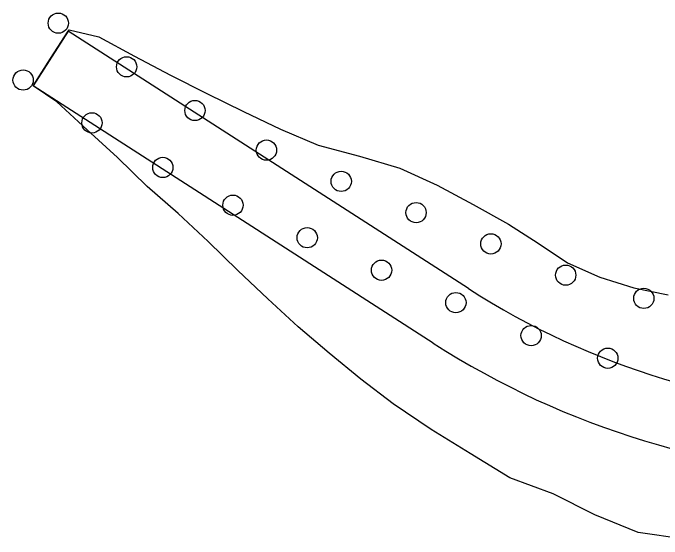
# Model space of a CAD drawing. Extents: x 1300404 to 1323571, y 234004 to 252077.
# Drawn here: x 1311968.2 to 1312128.3, y 239102.7 to 239232.4 of the extents above; entities that cross this region are included whole.
import ezdxf

# ---------------------------------------------------------------- set-up
doc = ezdxf.new("R2010")
doc.units = 0
for name, color, linetype in [('R_Barrel', 7, 'Continuous'), ('R_Const Limits', 7, 'Continuous'), ('R_Lane Edge', 7, 'Continuous')]:
    doc.layers.add(name, color=color, linetype=linetype)

msp = doc.modelspace()

# ---------------------------------------------------------------- linework, layer by layer
at = {"layer": 'R_Barrel'}
for centre in [(1311979.43, 239229.86), (1311996.28, 239219.09), (1311970.75, 239215.83), (1312013.13, 239208.32), (1311987.73, 239205.26), (1312030.76, 239198.56), (1312005.21, 239194.29), (1312049.21, 239190.85), (1312022.51, 239184.97), (1312067.67, 239183.14), (1312040.83, 239176.96), (1312086.13, 239175.44), (1312059.16, 239168.95), (1312104.58, 239167.73), (1312123.85, 239162.01), (1312077.49, 239160.95), (1312096.05, 239152.82), (1312114.95, 239147.25)]:
    msp.add_circle(centre, 2.5, dxfattribs=at)
at = {"layer": 'R_Const Limits'}
msp.add_lwpolyline([(1312133.87, 239102.67), (1312122.44, 239104.27), (1312111.77, 239108.65), (1312101.48, 239113.78), (1312090.79, 239117.76), (1312081.03, 239123.73), (1312071.36, 239129.69), (1312062.01, 239136.01), (1312054.02, 239142.07), (1312046.24, 239148.46), (1312038.56, 239155.01), (1312031.08, 239161.86), (1312023.69, 239168.87), (1312016.41, 239176.03), (1312008.96, 239182.93), (1312001.35, 239189.6), (1311994.03, 239196.7), (1311986.57, 239203.58), (1311979.09, 239210.44), (1311973.21, 239214.41), (1311977.54, 239221.14), (1311981.87, 239227.87), (1311982.1, 239228.23), (1311989.41, 239226.5), (1311998.22, 239221.71), (1312007.08, 239217), (1312016.07, 239212.49), (1312025.14, 239208.11), (1312034.21, 239203.73), (1312043.56, 239199.78), (1312053.72, 239197.1), (1312063.67, 239194.07), (1312072.86, 239189.88), (1312081.72, 239185.17), (1312090.48, 239180.31), (1312097.81, 239175.61), (1312105.06, 239170.74), (1312113.03, 239167.21), (1312121.36, 239164.64), (1312129.88, 239162.85)], dxfattribs=at)
at = {"layer": 'R_Lane Edge'}
for p, q in [((1311981.87, 239227.87), (1311973.21, 239214.41)), ((1312080.57, 239164.43), (1311981.87, 239227.87)), ((1312071.92, 239150.97), (1311973.21, 239214.41))]:
    msp.add_line(p, q, dxfattribs=at)
for radius in [192, 208]:
    msp.add_arc((1312184.39, 239325.94), radius, 237.2681, 300.1596, dxfattribs=at)

doc.saveas('drawing.dxf')
